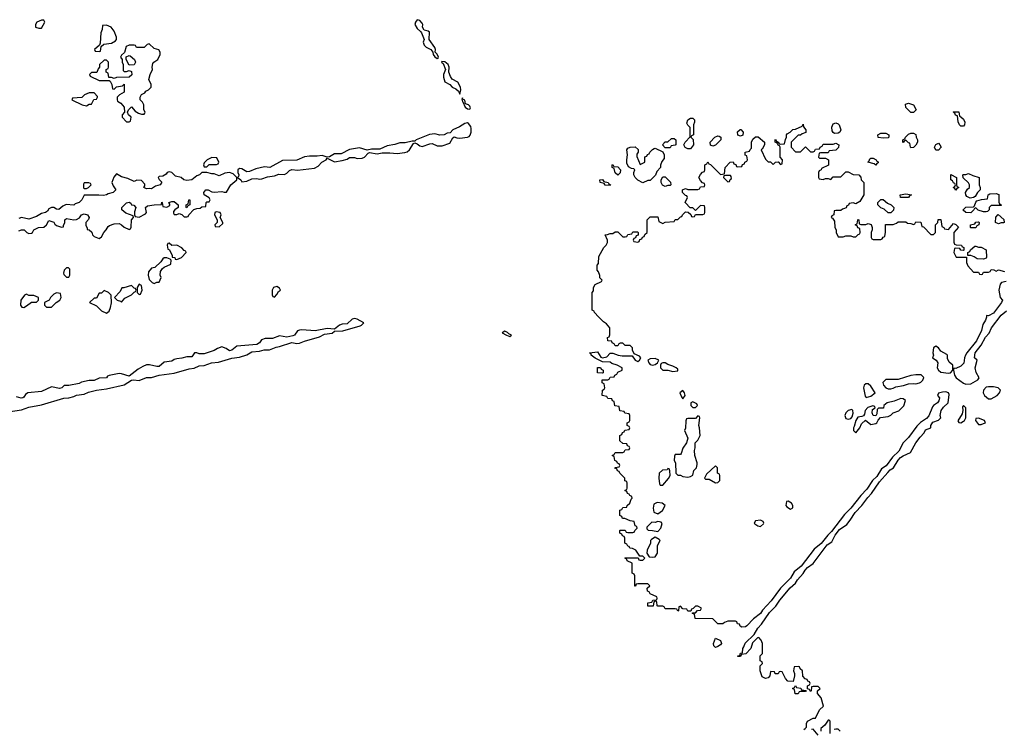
# Model space of a CAD drawing. Header units: inches. Extents: x 2601682 to 2755810, y 449311 to 584050.
# Tile 439 of 505: x 2705697 to 2713556, y 541444 to 547109. Entities that reach past the tile are written whole.
import ezdxf

# ---------------------------------------------------------------- set-up
doc = ezdxf.new("R2010")
doc.units = ezdxf.units.IN
doc.header["$MEASUREMENT"] = 0
doc.layers.add('C7504', color=7, linetype='Continuous')
doc.layers.add('C7514', color=7, linetype='Continuous')

msp = doc.modelspace()

# ---------------------------------------------------------------- linework, layer by layer
at = {"layer": 'C7504', "color": 2, "elevation": 6}
for points in [[(2705890, 547106), (2705870, 547106), (2705834, 547090), (2705822, 547070), (2705822, 547050), (2705850, 547042), (2705870, 547042), (2705898, 547090)], [(2708870, 547108.7), (2708856, 547090), (2708851, 547070), (2708870, 547038), (2708895.3, 547015.3), (2708902.8, 547002.8), (2708924.7, 546950), (2708918, 546930), (2708926.4, 546906.4), (2708942, 546890), (2708978, 546870), (2708994, 546850), (2708998, 546830), (2709010, 546812), (2709030, 546798), (2709038, 546802), (2709039, 546810), (2709030, 546834), (2709014, 546850), (2709015.1, 546870), (2709010, 546888), (2708964, 546950), (2708968.7, 547010), (2708958, 547018), (2708925.6, 547025.6), (2708913.2, 547050), (2708914.5, 547070), (2708910, 547082), (2708890, 547101.2)], [(2706390, 547066), (2706358, 547062), (2706354, 547030), (2706343.6, 547003.6), (2706339.6, 546920.4), (2706334, 546906), (2706294, 546870), (2706298, 546858), (2706330, 546854), (2706342, 546858), (2706346, 546894), (2706368, 546912), (2706430, 546922), (2706460.4, 546939.6), (2706468, 546950), (2706468, 546970), (2706450, 547018), (2706426, 547050)], [(2706730, 546915.3), (2706714, 546910), (2706690, 546886), (2706630, 546886), (2706622, 546902), (2706610, 546906), (2706570, 546906), (2706546, 546894), (2706532, 546848), (2706510, 546826), (2706502, 546810), (2706514, 546790), (2706514, 546770), (2706522, 546750), (2706522, 546702), (2706530, 546694), (2706550, 546694), (2706570, 546702), (2706590, 546694), (2706590.7, 546669.3), (2706570.9, 546649.1), (2706470, 546646), (2706450, 546638), (2706430, 546646), (2706407.3, 546647.3), (2706402, 546682), (2706386, 546690), (2706386, 546710), (2706402, 546718), (2706406, 546730), (2706406, 546770), (2706390, 546786), (2706370, 546786), (2706334, 546750), (2706334, 546730), (2706323.6, 546716.4), (2706312.7, 546687.3), (2706270, 546686), (2706254, 546670), (2706258, 546658), (2706330, 546622), (2706410, 546622), (2706418, 546618), (2706431.6, 546591.6), (2706438, 546558), (2706450, 546554), (2706468.4, 546571.6), (2706518, 546582), (2706530, 546594), (2706531, 546529), (2706494, 546510), (2706474, 546490), (2706474, 546470), (2706478, 546458), (2706503.6, 546443.6), (2706531.6, 546411.6), (2706534, 546370), (2706514, 546350), (2706514, 546330), (2706550, 546294), (2706570, 546294), (2706582, 546298), (2706586, 546330), (2706566, 546350), (2706558, 546370), (2706566, 546390), (2706590, 546414), (2706619.6, 546379.6), (2706643.6, 546363.6), (2706670, 546354), (2706690, 546354), (2706696.4, 546363.6), (2706698, 546370), (2706688, 546388), (2706688, 546430), (2706678, 546450), (2706658, 546470), (2706658, 546490), (2706668.9, 546511.1), (2706694.6, 546525.4), (2706703.1, 546536.9), (2706726, 546550), (2706746, 546570), (2706746, 546590), (2706728.7, 546630), (2706738, 546670), (2706758, 546710), (2706755.3, 546730), (2706760.4, 546759.6), (2706766, 546770), (2706798, 546790), (2706818, 546830), (2706818, 546850), (2706808.4, 546868.4), (2706770, 546878)], [(2706570, 546746), (2706546, 546790), (2706547.3, 546812.7), (2706570, 546822), (2706579.6, 546819.6), (2706614, 546790), (2706622, 546770), (2706610, 546748)], [(2709065.4, 546774.6), (2709064.7, 546770), (2709078, 546758), (2709096, 546710), (2709078.8, 546670), (2709078.8, 546650), (2709090, 546612), (2709130, 546591), (2709150, 546571), (2709177.3, 546557.3), (2709198.8, 546538.8), (2709210, 546514), (2709219, 546550), (2709214, 546570), (2709194, 546610), (2709150, 546635.1), (2709134.2, 546654.2), (2709120.9, 546690), (2709125.2, 546730), (2709117.2, 546750), (2709090, 546772)], [(2706290, 546526), (2706250, 546526), (2706214, 546510), (2706191.6, 546488.4), (2706118, 546482), (2706114, 546470), (2706194, 546430), (2706230, 546422), (2706250, 546434), (2706270, 546434), (2706287.3, 546472.7), (2706310, 546474), (2706318, 546490), (2706316.4, 546496.4)], [(2709230, 546486), (2709226, 546474), (2709230, 546454), (2709234, 546454), (2709252, 546410), (2709270, 546398), (2709290, 546394), (2709294, 546406), (2709290, 546418), (2709278, 546430), (2709256.4, 546436.4), (2709250, 546466), (2709234.6, 546474.6)], [(2709270, 546284), (2709250, 546281.2), (2709206.9, 546253.1), (2709154.8, 546230), (2709134, 546206), (2709110, 546202), (2709084.7, 546190), (2709050, 546186), (2709010, 546197.6), (2708966.7, 546193.3), (2708862, 546150), (2708850, 546138), (2708830, 546139), (2708774.7, 546125.3), (2708730, 546126.6), (2708690, 546113.6), (2708630, 546102), (2708570, 546074.5), (2708505.8, 546074.2), (2708470, 546068), (2708410, 546085.1), (2708330, 546073.2), (2708262.5, 546037.5), (2708210, 546038), (2708170, 546012.7), (2708150, 546012.3), (2708110, 546023.7), (2708070, 546018), (2708010, 546019.5), (2707970, 546012.7), (2707910, 545986.6), (2707794.8, 545985.2), (2707694, 545930), (2707650, 545934), (2707581.4, 545918.6), (2707530, 545896), (2707510, 545894), (2707470, 545919), (2707450, 545922), (2707438, 545910), (2707438, 545890), (2707444.7, 545870), (2707442, 545858), (2707434, 545850), (2707462, 545830), (2707470, 545814), (2707510, 545818.8), (2707550, 545837.3), (2707590, 545842), (2707610, 545835.5), (2707630, 545838), (2707674.8, 545854.8), (2707730, 545861), (2707765.6, 545874.4), (2707810, 545873.4), (2707830, 545882.8), (2707850, 545904.9), (2707870, 545912.7), (2707913.8, 545906.2), (2708050, 545923.8), (2708079.7, 545940.3), (2708107.9, 545972.1), (2708144, 545990), (2708150, 546002), (2708210, 545974), (2708270, 545984), (2708310, 545996.3), (2708330, 546007.7), (2708370, 546007.3), (2708390, 546000.7), (2708430, 546002), (2708450, 546010.7), (2708477.2, 546042.8), (2708490, 546047.3), (2708550, 546039.1), (2708590, 546045.5), (2708650, 546046.4), (2708710, 546040.2), (2708771.7, 546048.3), (2708790, 546053.4), (2708809.3, 546070), (2708839, 546121), (2708850, 546126.8), (2708870, 546118.8), (2708890, 546100.5), (2708910, 546096.4), (2708970, 546117.1), (2708990, 546119.3), (2709030, 546102.4), (2709070, 546102.4), (2709130, 546124), (2709153.2, 546166.8), (2709165.6, 546174.4), (2709185.8, 546165.8), (2709210, 546163), (2709270, 546170.8), (2709283.2, 546176.8), (2709293.6, 546186.4), (2709300.9, 546210), (2709301.2, 546241.2), (2709297.2, 546257.2), (2709279.3, 546279.3)], [(2707230, 546008), (2707194, 545990), (2707170, 545966), (2707164.7, 545950), (2707170, 545934), (2707190, 545934), (2707210, 545954), (2707267.3, 545952.7), (2707282, 545958), (2707286, 545970), (2707270, 546006)], [(2706247.3, 545807.3), (2706210, 545806), (2706204.7, 545795.3), (2706207.1, 545767.1), (2706210, 545762), (2706230, 545762), (2706246, 545770), (2706266, 545790), (2706262, 545802)], [(2707030, 545606), (2707026, 545610), (2707026, 545630), (2707042, 545638), (2707048, 545670), (2707051.1, 545671.1), (2707054, 545670), (2707054, 545630), (2707038, 545622)], [(2707265.4, 545574.6), (2707254, 545570), (2707252, 545550), (2707274, 545510), (2707274, 545490), (2707254, 545470), (2707258, 545458), (2707290, 545454), (2707318, 545482), (2707318, 545490), (2707298, 545530), (2707306, 545550), (2707298, 545570)], [(2706890, 545326), (2706878, 545322), (2706874, 545310), (2706878, 545278), (2706892, 545272), (2706914, 545226), (2706914, 545214), (2706934, 545210), (2706938, 545198), (2706950, 545194), (2706970, 545202), (2706988.4, 545211.6), (2707026, 545250), (2707022, 545262), (2707010, 545266), (2706990, 545288), (2706950, 545308), (2706910, 545306)], [(2706870, 545208), (2706850, 545208), (2706839.6, 545200.4), (2706823.6, 545176.4), (2706774, 545130), (2706750, 545126), (2706723.6, 545096.4), (2706722, 545070), (2706730, 545034), (2706754, 545010), (2706770, 545002), (2706790, 545014), (2706810, 545014), (2706826, 545050), (2706818, 545070), (2706820.4, 545099.6), (2706836.4, 545123.6), (2706850, 545134), (2706902, 545158), (2706906, 545190), (2706898, 545198)], [(2706070, 545128), (2706052, 545110), (2706045.4, 545085.4), (2706050, 545074), (2706070, 545054), (2706090, 545054), (2706098, 545070), (2706098, 545118), (2706087.3, 545127.3)], [(2706590, 544986), (2706528, 544968), (2706512, 544968), (2706499.8, 544940.2), (2706454, 544890), (2706474, 544870), (2706502, 544862), (2706510, 544854), (2706535.3, 544884.7), (2706588.9, 544911.1), (2706610, 544934), (2706622, 544938), (2706626, 544950), (2706622, 544962), (2706610, 544966)], [(2706650, 544998), (2706634, 544970), (2706634, 544930), (2706650, 544914), (2706662, 544918), (2706675.3, 544950), (2706670, 544986)], [(2707750, 544978), (2707722, 544970), (2707712, 544950), (2707712.7, 544912.7), (2707718, 544898), (2707730, 544894), (2707750, 544914), (2707762, 544938), (2707778, 544950), (2707770, 544966)], [(2705750, 544918), (2705734, 544910), (2705706, 544870), (2705702, 544830), (2705712.7, 544812.7), (2705730, 544812), (2705750, 544824.7), (2705790, 544854), (2705830, 544854), (2705846, 544870), (2705846, 544890), (2705810, 544906), (2705770, 544906)], [(2705990, 544928), (2705970, 544918), (2705942, 544890), (2705931.1, 544868.9), (2705894, 544850), (2705894, 544830), (2705910, 544814), (2705950, 544814), (2705988.9, 544851.1), (2706018, 544870), (2706028, 544890), (2706022, 544922)], [(2706370, 544946), (2706350, 544926), (2706330, 544926), (2706310, 544886), (2706290, 544886), (2706254, 544850), (2706310, 544824.7), (2706350, 544784.7), (2706390, 544764.7), (2706410, 544782), (2706421.2, 544810), (2706428.7, 544848.7), (2706426, 544910), (2706406, 544930)], [(2709570, 544621.2), (2709546.8, 544610), (2709582, 544590), (2709610, 544581), (2709622, 544590), (2709600.2, 544600.2), (2709590, 544612.3)]]:
    msp.add_lwpolyline(points, close=True, dxfattribs=at)
for points in [[(2705690, 545422), (2705710, 545431), (2705731.6, 545431.6), (2705754, 545410), (2705770, 545402), (2705790, 545404.7), (2705798, 545410), (2705808.9, 545431.1), (2705846, 545450), (2705890, 545452), (2705910, 545472), (2705930, 545504.7), (2705970, 545491.3), (2705976.9, 545476.9), (2705990, 545464.7), (2706030, 545452), (2706046, 545454), (2706046, 545466), (2706058, 545490), (2706058, 545510), (2706070, 545522), (2706130, 545510.8), (2706150, 545514.8), (2706173.2, 545526.8), (2706190, 545551), (2706210, 545558.8), (2706238, 545550), (2706252, 545530), (2706245.4, 545514.6), (2706224.7, 545490), (2706224.7, 545464.7), (2706234, 545446), (2706234, 545434), (2706251.6, 545431.6), (2706272, 545412), (2706278, 545390), (2706290, 545378), (2706330, 545362), (2706350, 545374), (2706369, 545411), (2706388, 545430), (2706403.1, 545456.9), (2706414.6, 545465.4), (2706450, 545478), (2706490, 545482), (2706510, 545472), (2706530, 545451.3), (2706570, 545434), (2706582, 545438), (2706587.3, 545452.7), (2706588.9, 545511.1), (2706606, 545530), (2706602, 545542), (2706542.9, 545562.9), (2706513.2, 545590), (2706512.7, 545610), (2706550, 545646.8), (2706571, 545651), (2706583.5, 545643.5), (2706590, 545632), (2706606.8, 545626.8), (2706624.7, 545610), (2706614, 545574), (2706614, 545550), (2706618, 545538), (2706650, 545532), (2706700.4, 545559.6), (2706708, 545570), (2706702, 545610), (2706718, 545622), (2706770.7, 545630.7), (2706827.3, 545632.7), (2706830, 545651.3), (2706834, 545650), (2706838, 545618), (2706870, 545612), (2706894, 545626), (2706895.3, 545635.3), (2706886, 545650), (2706910, 545658), (2706930, 545658), (2706962, 545630), (2706962, 545610), (2706934, 545590), (2706923.6, 545576.4), (2706923.6, 545563.6), (2706930, 545554), (2706950, 545554), (2706970, 545562), (2706990, 545554), (2707010, 545534), (2707030, 545534), (2707042, 545538), (2707046, 545550), (2707087.3, 545592.7), (2707110, 545602), (2707136.4, 545603.6), (2707150, 545614), (2707182, 545618), (2707186, 545650), (2707190, 545654), (2707210, 545654), (2707218, 545670), (2707210, 545686), (2707168, 545710), (2707166, 545730), (2707182, 545750), (2707202, 545750), (2707230, 545734.8), (2707250, 545730.8), (2707310, 545738), (2707330, 545732), (2707347.3, 545732.7), (2707381.2, 545790), (2707428.7, 545830), (2707428.7, 545850), (2707420.2, 545860.2), (2707399.3, 545879.3), (2707370, 545889.2), (2707335.3, 545884.7), (2707290, 545862), (2707250, 545878), (2707230, 545878), (2707190, 545888.7), (2707151.6, 545888.4), (2707132, 545870), (2707110, 545862), (2707071, 545830), (2707030, 545823.7), (2707008, 545830), (2706986, 545850), (2706940.2, 545860.2), (2706910, 545888), (2706890, 545895.3), (2706874, 545890), (2706864.7, 545875.3), (2706839.6, 545860.4), (2706810, 545858), (2706802, 545850), (2706810, 545834), (2706831.6, 545811.6), (2706818, 545790), (2706781, 545779), (2706750, 545758), (2706730, 545762), (2706710, 545758), (2706688.4, 545768.4), (2706696.4, 545783.6), (2706696.4, 545796.4), (2706670, 545826), (2706632.7, 545827.3), (2706610, 545818), (2706560.2, 545840.2), (2706510, 545855.3), (2706470, 545878), (2706447.1, 545852.9), (2706431.3, 545810), (2706442, 545782), (2706464.7, 545750), (2706442, 545730), (2706402, 545718), (2706390, 545709.6), (2706365.2, 545705.2), (2706328.9, 545708.9), (2706210, 545708), (2706191.3, 545670), (2706171.3, 545650), (2706140.7, 545639.3), (2706130, 545629), (2706066.8, 545633.2), (2706040.5, 545619.5), (2706010, 545594), (2705990, 545595.3), (2705970, 545608.7), (2705950, 545608.7), (2705930, 545598), (2705918.8, 545581.2), (2705902, 545570), (2705870, 545562), (2705830, 545537.2), (2705770, 545517.2), (2705710, 545529), (2705690, 545522.7)], [(2705585.4, 543974.6), (2705710, 543994), (2705770, 544016.4), (2705870, 544034.4), (2706050, 544087.7), (2706090, 544090.4), (2706130, 544100.5), (2706150, 544110.4), (2706210, 544119.3), (2706245.5, 544134.5), (2706310, 544152.2), (2706390, 544162), (2706530, 544194.9), (2706589.4, 544230.6), (2706605.8, 544234.2), (2706650, 544228), (2706708.5, 544251.5), (2706750, 544253.7), (2706810, 544270.4), (2706930, 544288), (2707050, 544321.3), (2707090, 544328.2), (2707130, 544346.4), (2707170, 544348.4), (2707228.7, 544370), (2707284.2, 544375.8), (2707390, 544406.7), (2707450, 544414), (2707510, 544433.4), (2707550, 544457.6), (2707610, 544463.8), (2707646.9, 544473.1), (2707690, 544472.7), (2707744.7, 544495.3), (2707770, 544498.7), (2707870, 544530.6), (2707910, 544523.8), (2707930, 544526.4), (2707970, 544542.6), (2708090, 544577.1), (2708130, 544597.1), (2708190, 544606.4), (2708210, 544622.8), (2708274.9, 544625.1), (2708414.2, 544665.8), (2708425.2, 544670), (2708444, 544690), (2708390, 544719.3), (2708370, 544722.7), (2708350, 544717.2), (2708310, 544682), (2708270, 544678.4), (2708248.7, 544671.3), (2708210, 544637.2), (2708150, 544644.5), (2708054.4, 544625.6), (2707950, 544632.3), (2707930.5, 544629.5), (2707915.3, 544624.7), (2707891.3, 544590), (2707876.3, 544583.7), (2707830, 544574.5), (2707770, 544583.7), (2707715.3, 544564.7), (2707655.9, 544564.1), (2707627.7, 544552.3), (2707610, 544529.2), (2707590, 544515.3), (2707430, 544502.7), (2707390, 544469.6), (2707370, 544465.6), (2707343.9, 544483.9), (2707310, 544496), (2707275.5, 544484.5), (2707248.7, 544468.7), (2707170, 544442), (2707130, 544442), (2707110, 544448.7), (2707091.6, 544448.4), (2707070, 544418), (2707030, 544417.2), (2706990, 544406.6), (2706950, 544402.7), (2706930, 544397.2), (2706910, 544383.7), (2706850, 544374), (2706810, 544341.2), (2706790, 544339.3), (2706732.9, 544352.9), (2706707.7, 544352.3), (2706678.8, 544341.2), (2706641.4, 544318.6), (2706570, 544262.7), (2706510, 544282.7), (2706490, 544284), (2706410.9, 544269.1), (2706398, 544262), (2706390, 544249), (2706330, 544246), (2706290, 544229.2), (2706250, 544229.2), (2706190, 544215.3), (2706170, 544205.2), (2706090, 544189), (2706051.6, 544188.4), (2706032, 544170), (2706014.4, 544165.6), (2705950, 544179), (2705870, 544139.3), (2705762, 544130), (2705742.5, 544117.5), (2705730, 544095.3), (2705722, 544090), (2705708.1, 544088.1), (2705670, 544098)]]:
    msp.add_lwpolyline(points, dxfattribs=at)
at = {"layer": 'C7514', "color": 2, "elevation": 2}
for points in [[(2712810, 546368), (2712768.9, 546408.9), (2712766, 546434), (2712790, 546442), (2712832, 546430), (2712851.3, 546390), (2712830, 546368.7)], [(2711030, 546078), (2711007.3, 546087.3), (2710998, 546110), (2711008.9, 546131.1), (2711047.3, 546172.7), (2711047.3, 546247.3), (2711030, 546266), (2711023.1, 546283.1), (2711028.7, 546310), (2711050, 546322), (2711070, 546322), (2711082, 546310), (2711082, 546290), (2711074, 546270), (2711074, 546190), (2711058, 546182), (2711054, 546170), (2711071.6, 546151.6), (2711074, 546110), (2711050, 546078)], [(2713210, 546258), (2713198, 546270), (2713187.3, 546292.7), (2713182, 546342), (2713167.3, 546347.3), (2713162, 546362), (2713148, 546370), (2713150, 546374), (2713192.7, 546372.7), (2713198, 546338), (2713210, 546334), (2713230, 546314), (2713242, 546290), (2713238, 546270), (2713230, 546258)], [(2711450, 546178), (2711430, 546188), (2711427.3, 546212.7), (2711448.4, 546231.6), (2711451.6, 546231.6), (2711471.6, 546211.6), (2711470, 546188)], [(2712201.2, 546201.2), (2712190, 546208), (2712182, 546222), (2712179, 546250), (2712190, 546278), (2712210, 546284.7), (2712230, 546278), (2712238, 546270), (2712251.3, 546228.7), (2712242, 546210), (2712230, 546202)], [(2710850, 546086), (2710828, 546110), (2710850, 546134), (2710870, 546134), (2710900.4, 546159.6), (2710919.6, 546159.6), (2710934, 546150), (2710934, 546110), (2710930, 546106), (2710898, 546102), (2710890, 546086)], [(2711230, 546098), (2711210, 546106), (2711208.4, 546131.6), (2711246, 546170), (2711270, 546182), (2711279.6, 546179.6), (2711294, 546170), (2711292, 546150), (2711250, 546108)], [(2712590, 546162), (2712548.4, 546168.4), (2712546, 546190), (2712570, 546202), (2712610, 546202), (2712634, 546190), (2712634, 546170), (2712630, 546166)], [(2712810, 546086), (2712806, 546090), (2712802, 546122), (2712790, 546126), (2712770, 546146), (2712758, 546142), (2712750, 546128), (2712746, 546130), (2712746, 546150), (2712762, 546158), (2712766, 546170), (2712790, 546194), (2712810, 546202), (2712830, 546202), (2712851.1, 546191.1), (2712852, 546170), (2712862, 546150), (2712862, 546130), (2712850, 546106), (2712830, 546088)], [(2710650, 545954), (2710686, 545970), (2710687.3, 546012.7), (2710702, 546018), (2710707.3, 546032.7), (2710722, 546038), (2710726, 546050), (2710747.3, 546072.7), (2710760.4, 546079.6), (2710770, 546082), (2710830, 546054), (2710842, 546030), (2710839.6, 546000.4), (2710823.6, 545976.4), (2710812.7, 545947.3), (2710811.6, 545928.4), (2710783.6, 545896.4), (2710772.7, 545867.3), (2710730, 545826), (2710710, 545826), (2710670, 545806), (2710630, 545828), (2710608.9, 545848.9), (2710598, 545870), (2710598, 545890), (2710606, 545910), (2710598, 545918), (2710580.4, 545920.4), (2710555.3, 545935.3), (2710543.1, 545963.1), (2710542, 545990), (2710548, 546030), (2710542, 546070), (2710550, 546082), (2710570, 546092), (2710610, 546094), (2710632.7, 546072.7), (2710634, 546050), (2710623.6, 546036.4), (2710623.6, 546016.4)], [(2713030, 546066), (2713010, 546068), (2712998, 546090), (2713008.9, 546111.1), (2713030, 546122), (2713042, 546110), (2713052, 546090)], [(2712530, 545948), (2712518, 545958), (2712466, 545970), (2712478, 545982), (2712483.1, 545996.9), (2712490, 546002), (2712510, 546002), (2712534, 545990), (2712538, 545978), (2712550, 545974), (2712550, 545966), (2712538, 545962)], [(2710470, 545868), (2710450, 545886), (2710442, 545922), (2710426, 545930), (2710426, 545950), (2710430, 545954), (2710438, 545938), (2710470, 545934), (2710492, 545910), (2710490, 545886)], [(2710850, 545778), (2710828.7, 545788.7), (2710818, 545810), (2710818, 545830), (2710830, 545854), (2710850, 545854), (2710892.7, 545812.7), (2710894, 545790), (2710890, 545786), (2710870, 545786)], [(2711370, 545866), (2711330, 545866), (2711318, 545862), (2711314, 545850), (2711350, 545814), (2711362, 545818), (2711367.3, 545832.7), (2711378, 545842), (2711376.4, 545856.4)], [(2713170, 545748), (2713162, 545762), (2713148.7, 545770), (2713162, 545778), (2713166, 545790), (2713162, 545802), (2713150, 545806), (2713142, 545822), (2713128, 545830), (2713128, 545872), (2713174, 545850), (2713174, 545790), (2713178, 545778), (2713192, 545770), (2713178, 545762)], [(2713283.1, 545683.1), (2713256.4, 545696.4), (2713248, 545710), (2713246, 545730), (2713263.1, 545756.9), (2713278, 545770), (2713278, 545790), (2713270, 545806), (2713227.3, 545847.3), (2713226, 545870), (2713230, 545874), (2713250, 545874), (2713270, 545882), (2713303.6, 545863.6), (2713354, 545850), (2713354, 545790), (2713362, 545770), (2713362, 545750), (2713342, 545730), (2713323.6, 545696.4), (2713310, 545688)], [(2710410, 545786), (2710370, 545788), (2710362, 545802), (2710330, 545808), (2710328.4, 545831.6), (2710350, 545832), (2710358, 545818), (2710394, 545810), (2710398, 545798), (2710412, 545790)], [(2712790, 545688), (2712728.4, 545688.4), (2712726, 545710), (2712770, 545718), (2712814, 545710), (2712798, 545702)], [(2713390, 545575.3), (2713348.4, 545588.4), (2713330, 545606), (2713318, 545602), (2713314, 545590), (2713290, 545568), (2713248.4, 545568.4), (2713228.4, 545588.4), (2713228.4, 545591.6), (2713248.4, 545611.6), (2713310, 545614), (2713318, 545622), (2713328.4, 545651.6), (2713338, 545662), (2713372.7, 545672.7), (2713422, 545678), (2713426, 545710), (2713440.4, 545719.6), (2713490, 545722), (2713512.7, 545712.7), (2713512.7, 545652.7), (2713518, 545638), (2713532, 545630), (2713530, 545626), (2713450, 545626), (2713434, 545610), (2713434, 545590), (2713422, 545578), (2713410, 545575.3)], [(2712630, 545566), (2712596.4, 545596.4), (2712570, 545606), (2712546, 545630), (2712546, 545650), (2712570, 545672), (2712590, 545672), (2712623.6, 545643.6), (2712654, 545630), (2712674, 545610), (2712671.6, 545588.4), (2712650, 545566)], [(2713510, 545478), (2713486, 545490), (2713488.4, 545531.6), (2713507.3, 545552.7), (2713552.7, 545512.7), (2713554, 545490), (2713550, 545486), (2713530, 545486)], [(2713290, 545446), (2713286, 545450), (2713286, 545470), (2713322, 545478), (2713328.4, 545491.6), (2713350, 545494), (2713354, 545490), (2713352, 545470), (2713338, 545462), (2713330, 545448)], [(2713390, 545198), (2713340.4, 545200.4), (2713316.4, 545216.4), (2713290, 545226), (2713266, 545226), (2713266, 545250), (2713282, 545258), (2713287.3, 545272.7), (2713320.4, 545299.6), (2713330, 545302), (2713350, 545292), (2713371.6, 545291.6), (2713411.6, 545271.6), (2713414, 545210), (2713410, 545206)], [(2713010, 544502), (2712992, 544490), (2712986.8, 544450), (2712991.3, 544430), (2712982, 544410), (2713011, 544391), (2713024.7, 544370), (2713021, 544330), (2713031.3, 544310), (2713050, 544296), (2713110, 544286.8), (2713126, 544290), (2713146, 544310), (2713146, 544350), (2713115.3, 544375.3), (2713103.1, 544403.1), (2713102, 544430), (2713097.2, 544437.2), (2713050, 544462), (2713030, 544488)], [(2710770, 544404), (2710730, 544401.2), (2710711.3, 544390), (2710717.3, 544370), (2710730, 544357.3), (2710750, 544350.7), (2710770, 544357.3), (2710789, 544370), (2710798, 544390)], [(2710850, 544369), (2710830, 544369), (2710816.9, 544363.1), (2710811, 544350), (2710810.7, 544330), (2710830, 544310.7), (2710870, 544311.3), (2710910, 544300.7), (2710950, 544304.7), (2710950, 544318), (2710938, 544330), (2710910, 544344), (2710870, 544355.3)], [(2710350, 544286), (2710308.7, 544288.7), (2710308.9, 544331.1), (2710332, 544332), (2710338, 544318), (2710354, 544310), (2710354, 544290)], [(2712850, 544274), (2712810, 544268.7), (2712710, 544237.2), (2712610, 544235.3), (2712586.8, 544213.2), (2712591.3, 544190), (2712611.3, 544170), (2712630, 544160.7), (2712650, 544160.7), (2712670, 544167.3), (2712690, 544177.3), (2712751.9, 544188.1), (2712790, 544200.7), (2712830, 544204), (2712850, 544200.7), (2712878, 544210), (2712890, 544214.8), (2712905.2, 544230), (2712912.7, 544252.7), (2712893.2, 544273.2)], [(2712470, 544202), (2712450, 544202), (2712438, 544190), (2712431.3, 544170), (2712444.7, 544104.7), (2712452.7, 544092.7), (2712490, 544102.8), (2712524, 544130), (2712490, 544182)], [(2710990, 544148), (2710966, 544130), (2710978, 544098), (2710990, 544082), (2711008, 544110), (2711002, 544130)], [(2713470, 544179), (2713430, 544179), (2713410, 544174), (2713390.8, 544150), (2713387.7, 544130), (2713398.8, 544110), (2713430, 544082.8), (2713450, 544082.8), (2713498, 544110), (2713518, 544130), (2713526, 544150), (2713506, 544170)], [(2711070, 544058), (2711054, 544050), (2711054, 544030), (2711070, 544014), (2711090, 544014), (2711106, 544030), (2711102, 544042)], [(2712730, 544085.2), (2712677.3, 544062.7), (2712622, 544050), (2712594, 544030), (2712591.6, 544008.4), (2712552, 544008), (2712542, 543998), (2712538, 543962), (2712530, 543946), (2712508.9, 543948.9), (2712502, 543970), (2712504, 543996), (2712526, 544010), (2712522, 544022), (2712506, 544026), (2712467.3, 544012.7), (2712444.7, 543990), (2712439.6, 543960.4), (2712432.7, 543947.3), (2712419.8, 543940.2), (2712385.5, 543934.5), (2712371, 543910), (2712358.8, 543861.2), (2712352, 543850), (2712352, 543830), (2712370, 543812), (2712402, 543850), (2712417.2, 543882.8), (2712447.3, 543912.7), (2712490, 543876), (2712530, 543884.7), (2712538, 543890), (2712548, 543912), (2712568, 543932), (2712630, 543941), (2712650, 543951.3), (2712670, 543971.3), (2712713.6, 543986.4), (2712753.6, 544026.4), (2712768, 544070), (2712750, 544082)], [(2712338, 543998), (2712310, 543989), (2712291, 543970), (2712282.8, 543950), (2712290, 543926), (2712310, 543918.8), (2712330, 543926), (2712341.2, 543938.8), (2712348.7, 543968.7), (2712348, 543988)], [(2713230, 544028), (2713222, 544018), (2713224.7, 543990), (2713218.8, 543961.2), (2713186, 543906), (2713192, 543892), (2713210, 543891.3), (2713230, 543904.7), (2713238, 543910), (2713248, 543930), (2713248, 544010)], [(2711110, 543946), (2711090, 543926), (2711030, 543926), (2711018, 543922), (2711012.7, 543907.3), (2711011.1, 543848.9), (2711002, 543830), (2711031.1, 543768.9), (2711018, 543730), (2710991.1, 543688.9), (2710975.3, 543644.7), (2710970, 543638), (2710930, 543638), (2710923.6, 543623.6), (2710922, 543590), (2710932, 543570), (2710934, 543490), (2710950, 543474), (2710971.6, 543471.6), (2710990, 543462), (2711030, 543458), (2711050, 543462), (2711070, 543474), (2711078, 543510), (2711098, 543530), (2711103.1, 543556.9), (2711104, 543570), (2711085.2, 543630), (2711082, 543670), (2711088.7, 543690), (2711088.7, 543730), (2711110, 543752), (2711129, 543790), (2711124, 543850), (2711118, 543870), (2711126, 543930), (2711122, 543942)], [(2713350, 543928.7), (2713330, 543926), (2713326, 543910), (2713350, 543878), (2713370, 543876), (2713390, 543884.7), (2713406, 543890), (2713398, 543910)], [(2710870, 543526), (2710863.6, 543516.4), (2710826.8, 543513.2), (2710801, 543490), (2710798, 543450), (2710803.6, 543403.6), (2710810, 543394), (2710830, 543394), (2710874.6, 543445.4), (2710888, 543470), (2710887.3, 543507.3), (2710882, 543522)], [(2711250, 543546), (2711179.6, 543480.4), (2711162, 543450), (2711170, 543442), (2711199.6, 543439.6), (2711250, 543412), (2711270, 543414), (2711286, 543430), (2711286, 543470), (2711282, 543482), (2711266, 543490), (2711266, 543530)], [(2710784.7, 543255.3), (2710758, 543242), (2710752, 543210), (2710758, 543178), (2710790, 543164.7), (2710828.4, 543191.6), (2710848, 543230), (2710826, 543250)], [(2711830, 543266), (2711818, 543262), (2711812, 543230), (2711819.6, 543219.6), (2711850, 543202), (2711867.3, 543212.7), (2711868, 543230), (2711858, 543250)], [(2710790, 543102), (2710770, 543095.3), (2710743.6, 543096.4), (2710703.6, 543056.4), (2710703.6, 543043.6), (2710712.7, 543032.7), (2710748.4, 543031.6), (2710790, 543022), (2710815.3, 543050), (2710826, 543086), (2710816.4, 543096.4)], [(2711610, 543113.2), (2711570, 543108), (2711558, 543090), (2711563.5, 543083.5), (2711587.5, 543067.5), (2711610, 543062.8), (2711635.1, 543084.9), (2711637.2, 543090), (2711630, 543102)], [(2710770, 542978), (2710739.6, 542960.4), (2710732, 542950), (2710732, 542930), (2710705.4, 542874.6), (2710702, 542850), (2710721, 542821), (2710750, 542818), (2710770, 542822), (2710788.7, 542850), (2710788, 542910), (2710808, 542950), (2710800.4, 542960.4)], [(2711250, 542098), (2711238, 542110), (2711235.3, 542130), (2711250, 542172), (2711290, 542154), (2711296.9, 542136.9), (2711298, 542130), (2711290, 542118), (2711270, 542106)], [(2711910, 541726), (2711887.3, 541727.3), (2711882, 541762), (2711866, 541770), (2711882, 541778), (2711890, 541794), (2711898, 541778), (2711932.7, 541772.7), (2711938, 541758), (2711974, 541754), (2711970, 541746), (2711930, 541746), (2711918, 541742)]]:
    msp.add_lwpolyline(points, close=True, dxfattribs=at)
for points in [[(2711956.4, 541443.6), (2711966, 541450), (2711978, 541462), (2711978, 541490), (2711986, 541510), (2712030, 541534), (2712050, 541534), (2712080.2, 541599.8), (2712114, 541630), (2712094, 541694), (2712066, 541730), (2712066, 541750), (2712086, 541770), (2712070, 541786), (2712030, 541786), (2712018, 541782), (2712014, 541750), (2712010, 541746), (2712002, 541762), (2711986, 541766), (2711986, 541790), (2712002, 541798), (2712006, 541810), (2712002, 541822), (2711987.3, 541827.3), (2711982, 541842), (2711967.3, 541847.3), (2711947.3, 541867.3), (2711946, 541910), (2711927.3, 541927.3), (2711922, 541942), (2711910, 541946), (2711878, 541942), (2711874, 541910), (2711882, 541890), (2711882, 541870), (2711870, 541826), (2711828.7, 541828.7), (2711808.7, 541848.7), (2711782, 541902), (2711770, 541906), (2711758, 541902), (2711750, 541886), (2711727.3, 541887.3), (2711722, 541902), (2711690, 541906), (2711684.7, 541870), (2711670, 541855.3), (2711650, 541848.7), (2711622, 541862), (2711608, 541910), (2711608, 541952), (2711626, 541970), (2711622, 541982), (2711606, 541990), (2711606, 542030), (2711626, 542050), (2711626, 542130), (2711616.4, 542156.4), (2711596.4, 542176.4), (2711585.4, 542174.6), (2711546.8, 542133.2), (2711531.6, 542088.4), (2711492.7, 542047.3), (2711458, 542042), (2711450, 542026), (2711430, 542026), (2711428.7, 542030), (2711446, 542034), (2711450, 542052), (2711466, 542054), (2711469, 542089), (2711478, 542102), (2711487.9, 542132.1), (2711558.9, 542201.1), (2711587.6, 542252.4), (2711616.6, 542283.4), (2711682.8, 542377.2), (2711732.6, 542427.4), (2711765.1, 542474.9), (2711846.6, 542573.4), (2711889.5, 542610), (2711904, 542636), (2711951, 542689), (2711966.3, 542713.7), (2711985.3, 542734.7), (2712031.2, 542768.8), (2712142.2, 542917.8), (2712178.4, 542941.6), (2712206.5, 542993.5), (2712241.1, 543038.9), (2712299.7, 543080.2), (2712326.5, 543113.5), (2712365.2, 543174.8), (2712419.3, 543230), (2712465.4, 543294.6), (2712494.9, 543325.1), (2712560.1, 543419.9), (2712625.1, 543494.9), (2712645.9, 543514.1), (2712672.7, 543530), (2712708.4, 543591.6), (2712727.1, 543612.9), (2712750, 543628.2), (2712806.8, 543653.2), (2712849.7, 543730.3), (2712883.5, 543776.5), (2712916, 543810), (2712926.3, 543833.7), (2712968.4, 543851.6), (2712969, 543870), (2712985.1, 543894.9), (2713030, 543911.3), (2713048.7, 543930), (2713044, 543950), (2713052.7, 543990), (2713070, 544014.8), (2713109, 544050), (2713115.9, 544115.9), (2713111.3, 544131.3), (2713090, 544137), (2713063.8, 544136.2), (2713031.6, 544128.4), (2713022, 544110), (2713038.8, 544090), (2713033.4, 544066.6), (2713022.8, 544050), (2712991, 544030), (2712981.6, 544018.4), (2712953.5, 543946.5), (2712936.2, 543923.8), (2712887.9, 543892.1), (2712857.1, 543862.9), (2712790, 543773.2), (2712748.1, 543731.9), (2712715.1, 543664.9), (2712663.6, 543616.4), (2712611.7, 543548.3), (2712576.4, 543523.6), (2712538.3, 543461.7), (2712504.9, 543430), (2712459, 543361), (2712410.4, 543310), (2712330.3, 543209.8), (2712281.1, 543158.9), (2712177.1, 543022.9), (2712146.3, 542993.7), (2712093, 542927), (2712039.2, 542880.8), (2711934.2, 542745.8), (2711879.1, 542700.9), (2711850.4, 542649.6), (2711770.8, 542570), (2711694.8, 542470), (2711625.8, 542394.2), (2711610.4, 542369.6), (2711554.8, 542325.2), (2711502, 542270), (2711490, 542262), (2711460.4, 542260.4), (2711447.3, 542267.3), (2711442, 542282), (2711427.3, 542287.3), (2711422, 542302), (2711410, 542306), (2711350, 542306), (2711323.6, 542296.4), (2711310, 542286), (2711270, 542286), (2711230, 542326), (2711088.4, 542328.4), (2711082, 542362), (2711067.3, 542367.3), (2711066, 542374), (2711090, 542374), (2711107.3, 542392.7), (2711130, 542394), (2711138, 542410), (2711110, 542426), (2711090, 542426), (2711072.7, 542407.3), (2711058, 542402), (2711054, 542386), (2711030, 542386), (2711022, 542402), (2710990, 542406), (2710970, 542426), (2710958, 542422), (2710954, 542390), (2710950, 542386), (2710942, 542402), (2710930, 542406), (2710850, 542406), (2710842, 542422), (2710830, 542426), (2710790, 542426), (2710786, 542430), (2710782, 542462), (2710770, 542466), (2710758, 542462), (2710752.7, 542427.3), (2710710, 542428), (2710710, 542454), (2710742, 542458), (2710750, 542474), (2710782, 542478), (2710786, 542490), (2710782, 542502), (2710730, 542526), (2710722, 542542), (2710707.3, 542547.3), (2710706, 542570), (2710726, 542590), (2710710, 542606), (2710630, 542606), (2710618, 542602), (2710612.7, 542587.3), (2710607.3, 542587.3), (2710606, 542670), (2710602, 542682), (2710586, 542690), (2710586, 542770), (2710546, 542790), (2710542, 542802), (2710526, 542810), (2710530, 542814), (2710634, 542814), (2710638, 542798), (2710650, 542794), (2710670, 542794), (2710686, 542810), (2710670, 542826), (2710646, 542826), (2710614.6, 542874.6), (2710587.3, 542887.3), (2710566, 542890), (2710562, 542902), (2710550, 542906), (2710542, 542922), (2710526, 542930), (2710526, 542970), (2710522, 542982), (2710507.3, 542987.3), (2710502, 543002), (2710486, 543010), (2710486, 543030), (2710490, 543034), (2710530, 543034), (2710538, 543018), (2710550, 543014), (2710590, 543014), (2710602, 543018), (2710606, 543030), (2710626, 543050), (2710622, 543062), (2710608.4, 543068.4), (2710602, 543102), (2710568.4, 543108.4), (2710527.3, 543127.3), (2710508, 543128), (2710502, 543142), (2710486, 543150), (2710487.3, 543192.7), (2710502, 543198), (2710510, 543214), (2710542, 543218), (2710546, 543230), (2710568, 543250), (2710578, 543282), (2710586, 543290), (2710582, 543302), (2710566, 543310), (2710562, 543322), (2710547.3, 543327.3), (2710542, 543342), (2710526, 543350), (2710542, 543358), (2710546, 543370), (2710546, 543410), (2710542, 543422), (2710527.3, 543427.3), (2710526, 543450), (2710486, 543490), (2710482, 543502), (2710468, 543508), (2710462, 543522), (2710447.3, 543527.3), (2710450, 543534), (2710482, 543538), (2710486, 543550), (2710482, 543562), (2710467.3, 543567.3), (2710462, 543582), (2710446, 543590), (2710442, 543622), (2710426, 543630), (2710442, 543638), (2710450, 543654), (2710510, 543654), (2710522, 543658), (2710530, 543674), (2710562, 543678), (2710566, 543690), (2710562, 543702), (2710547.3, 543707.3), (2710542, 543722), (2710510, 543726), (2710487.3, 543747.3), (2710486, 543790), (2710502, 543798), (2710507.3, 543812.7), (2710522, 543818), (2710527.3, 543832.7), (2710562, 543838), (2710566, 543850), (2710562, 543862), (2710546, 543870), (2710546, 543890), (2710562, 543898), (2710566, 543910), (2710566, 543950), (2710562, 543962), (2710527.3, 543967.3), (2710522, 543982), (2710487.3, 543987.3), (2710482, 544022), (2710447.3, 544027.3), (2710442, 544062), (2710427.3, 544067.3), (2710422, 544082), (2710390, 544086), (2710382, 544102), (2710346, 544110), (2710348.4, 544151.6), (2710362, 544158), (2710366, 544170), (2710362, 544202), (2710346, 544210), (2710347.3, 544232.7), (2710390, 544234), (2710402, 544238), (2710410, 544254), (2710442, 544258), (2710446, 544270), (2710462, 544278), (2710470, 544294), (2710506, 544310), (2710506, 544330), (2710466, 544350), (2710424, 544364), (2710410, 544374), (2710350, 544378), (2710290, 544408), (2710258, 544430), (2710258, 544438), (2710246, 544450), (2710310, 544457.3), (2710334.4, 544414.4), (2710350, 544410.6), (2710382.5, 544417.5), (2710410, 544446), (2710430, 544446), (2710474, 544430), (2710504.9, 544424.9), (2710586, 544426), (2710610, 544391.3), (2710630, 544380.7), (2710644, 544390), (2710655.3, 544410), (2710644, 544424), (2710602, 544442), (2710588.7, 544470), (2710588, 544490), (2710570, 544508), (2710530, 544508), (2710510, 544526), (2710490, 544526), (2710478, 544522), (2710470, 544506), (2710450, 544506), (2710442, 544522), (2710426, 544530), (2710422, 544542), (2710390, 544546), (2710388.4, 544571.6), (2710402, 544578), (2710407.3, 544592.7), (2710406, 544650), (2710380.4, 544680.4), (2710356.4, 544696.4), (2710316.4, 544736.4), (2710286, 544770), (2710282, 544782), (2710266, 544790), (2710266, 544930), (2710276.4, 544943.6), (2710278, 544970), (2710290, 544994), (2710342, 545018), (2710346, 545030), (2710328.4, 545048.4), (2710327.3, 545067.3), (2710316.4, 545096.4), (2710306, 545110), (2710306, 545150), (2710318, 545162), (2710320.4, 545219.6), (2710358, 545290), (2710378, 545310), (2710388, 545330), (2710388, 545350), (2710368.9, 545391.1), (2710387.3, 545392.7), (2710410, 545402), (2710430, 545402), (2710450, 545414), (2710470, 545414), (2710510, 545374), (2710530, 545374), (2710542, 545378), (2710550, 545394), (2710582, 545398), (2710590, 545414), (2710630, 545414), (2710634, 545410), (2710632.7, 545387.3), (2710618, 545382), (2710612.7, 545367.3), (2710598, 545362), (2710594, 545350), (2710598, 545338), (2710630, 545334), (2710642, 545338), (2710647.3, 545352.7), (2710662, 545358), (2710667.3, 545372.7), (2710682, 545378), (2710687.3, 545392.7), (2710706, 545410), (2710706, 545510), (2710730, 545534), (2710790, 545534), (2710798, 545498), (2710830, 545482), (2710850, 545492), (2710922, 545498), (2710930, 545514), (2710950, 545514), (2710970, 545534), (2710982, 545538), (2710986, 545550), (2711010, 545574), (2711032.7, 545572.7), (2711052.7, 545552.7), (2711058, 545538), (2711070, 545534), (2711082, 545538), (2711090, 545554), (2711150, 545554), (2711162, 545558), (2711166, 545570), (2711166, 545610), (2711162, 545622), (2711130, 545626), (2711090, 545586), (2711070, 545606), (2711047.3, 545607.3), (2711010, 545646), (2711008, 545650), (2711026, 545690), (2711022, 545702), (2711010, 545706), (2710986, 545730), (2710986, 545750), (2711010, 545762), (2711030, 545754), (2711110, 545754), (2711122, 545758), (2711130, 545774), (2711162, 545778), (2711166, 545790), (2711162, 545802), (2711147.3, 545807.3), (2711130, 545826), (2711118, 545850), (2711130, 545874), (2711147.3, 545892.7), (2711162, 545898), (2711166, 545910), (2711166, 545950), (2711182, 545958), (2711190, 545974), (2711198, 545958), (2711210, 545954), (2711290, 545874), (2711322, 545878), (2711328, 545930), (2711368.4, 545971.6), (2711392.7, 545972.7), (2711398, 545958), (2711412.7, 545952.7), (2711418, 545938), (2711430, 545934), (2711462, 545938), (2711467.3, 545952.7), (2711482, 545958), (2711486, 545970), (2711502, 545978), (2711506, 545990), (2711502, 546022), (2711488.4, 546028.4), (2711488.4, 546051.6), (2711522, 546058), (2711527.3, 546072.7), (2711538, 546082), (2711538, 546130), (2711550, 546154), (2711570, 546174), (2711590, 546174), (2711642, 546130), (2711642, 546110), (2711623.6, 546076.4), (2711614, 546070), (2711650, 545994), (2711670, 545974), (2711690, 545974), (2711710, 545954), (2711728.4, 545971.6), (2711750, 545974), (2711770, 545954), (2711782, 545958), (2711786, 545990), (2711766, 546010), (2711766, 546090), (2711762, 546102), (2711750, 546106), (2711742, 546122), (2711726, 546130), (2711726, 546150), (2711730, 546154), (2711738, 546138), (2711752, 546132), (2711758, 546118), (2711770, 546114), (2711802, 546118), (2711808.4, 546151.6), (2711818, 546170), (2711818, 546190), (2711823.1, 546196.9), (2711846, 546210), (2711867.3, 546232.7), (2711890, 546234), (2711942, 546258), (2711950, 546274), (2711952.7, 546252.7), (2711972, 546230), (2711972.7, 546207.3), (2711943.6, 546196.4), (2711930, 546186), (2711910, 546186), (2711854, 546130), (2711854, 546090), (2711890, 546054), (2711930, 546054), (2711970, 546094), (2712010, 546054), (2712030, 546054), (2712042, 546058), (2712050, 546074), (2712082, 546078), (2712086, 546090), (2712102, 546098), (2712110, 546114), (2712190, 546114), (2712210, 546122), (2712234, 546110), (2712232.7, 546087.3), (2712211.6, 546068.4), (2712158, 546062), (2712150, 546046), (2712090, 546046), (2712078, 546042), (2712074, 546010), (2712082, 546002), (2712130, 546002), (2712152, 545990), (2712152, 545948), (2712098, 545922), (2712094, 545910), (2712078, 545902), (2712074, 545890), (2712074, 545850), (2712078, 545838), (2712110, 545834), (2712130, 545842), (2712150, 545842), (2712170, 545834), (2712190, 545854), (2712250, 545854), (2712290, 545894), (2712310, 545894), (2712350, 545872), (2712394, 545870), (2712411.3, 545851.3), (2712414, 545830), (2712434, 545810), (2712434, 545710), (2712403.6, 545656.4), (2712370, 545638), (2712350, 545646), (2712318, 545642), (2712312.7, 545627.3), (2712298, 545622), (2712292.7, 545607.3), (2712279.6, 545600.4), (2712263.6, 545596.4), (2712250, 545586), (2712210, 545586), (2712198, 545582), (2712194, 545550), (2712178, 545542), (2712174, 545530), (2712183.6, 545523.6), (2712199.6, 545499.6), (2712202, 545450), (2712214, 545430), (2712214, 545410), (2712230, 545374), (2712270, 545374), (2712290, 545382), (2712330, 545382), (2712350, 545374), (2712370, 545374), (2712390, 545394), (2712402, 545398), (2712406, 545410), (2712402, 545442), (2712387.3, 545447.3), (2712382, 545462), (2712366, 545470), (2712382, 545478), (2712386, 545510), (2712390, 545514), (2712394, 545510), (2712398, 545478), (2712410, 545474), (2712450, 545474), (2712470, 545482), (2712492.7, 545472.7), (2712502, 545450), (2712502, 545430), (2712494, 545410), (2712494, 545370), (2712498, 545358), (2712510, 545354), (2712570, 545354), (2712582, 545358), (2712588, 545372), (2712602, 545378), (2712607.3, 545412.7), (2712607.3, 545472.7), (2712670, 545474), (2712696.4, 545483.6), (2712710, 545494), (2712770, 545494), (2712783.6, 545483.6), (2712810, 545482), (2712830, 545474), (2712842, 545478), (2712850, 545494), (2712890, 545492), (2712898, 545458), (2712910, 545454), (2712970, 545394), (2712990, 545394), (2713006, 545410), (2713006, 545470), (2713026, 545490), (2713027.3, 545512.7), (2713050, 545514), (2713058, 545458), (2713074, 545450), (2713078, 545438), (2713110, 545434), (2713150, 545482), (2713170, 545474), (2713191.6, 545451.6), (2713154, 545410), (2713152.7, 545332.7), (2713158, 545318), (2713172.7, 545312.7), (2713214, 545310), (2713218, 545298), (2713234, 545290), (2713234, 545270), (2713230, 545266), (2713210, 545268), (2713202, 545282), (2713170, 545286), (2713158, 545282), (2713152, 545250), (2713172.7, 545212.7), (2713254, 545214), (2713254, 545170), (2713263.6, 545143.6), (2713310, 545094), (2713350, 545094), (2713358, 545078), (2713370, 545074), (2713382, 545078), (2713390, 545094), (2713430, 545094), (2713442, 545098), (2713450, 545114), (2713471.6, 545111.6), (2713490, 545102), (2713510, 545111.3), (2713558, 545098)], [(2713570, 545018), (2713534, 545010), (2713523.6, 544996.4), (2713512, 544950), (2713522, 544890), (2713541, 544870), (2713534, 544850), (2713470, 544765.1), (2713430, 544744), (2713414, 544746), (2713414, 544734), (2713404.7, 544710), (2713384.5, 544675.5), (2713373.5, 544626.5), (2713335.3, 544544.7), (2713257.3, 544450), (2713246, 544430), (2713238.8, 544410), (2713233.2, 544366.8), (2713210, 544342.7), (2713170, 544324), (2713154, 544326), (2713151.3, 544310), (2713158.8, 544270), (2713170.8, 544250), (2713230, 544206.8), (2713250, 544198.8), (2713290, 544200.7), (2713346, 544234), (2713354, 544250), (2713331.6, 544291.6), (2713324.5, 544330), (2713339, 544390), (2713319, 544410), (2713322.7, 544450), (2713370, 544511), (2713405.3, 544574.7), (2713434.2, 544605.8), (2713454, 544650), (2713529.8, 544750.2), (2713574.5, 544785.5)], [(2712166, 541410), (2712166, 541510), (2712158, 541518), (2712150, 541518), (2712123.6, 541476.4), (2712091.3, 541450), (2712091.6, 541428.4)], [(2712070, 541398), (2712030, 541446), (2712018, 541442)], [(2712246, 541430), (2712230, 541446), (2712210, 541446), (2712198, 541442)]]:
    msp.add_lwpolyline(points, dxfattribs=at)

doc.saveas('drawing.dxf')
